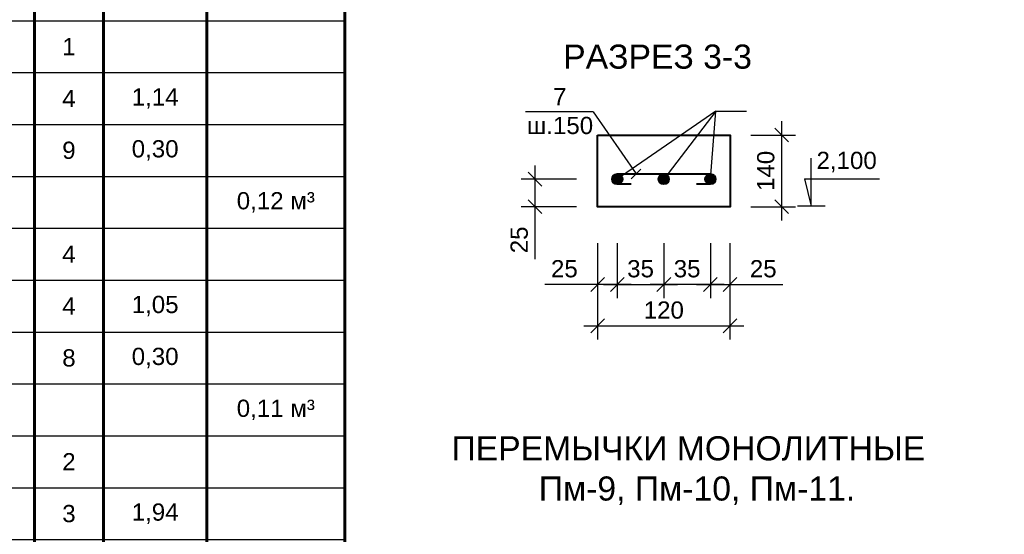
# Model space of a CAD drawing. Header units: millimetres. Extents: x 2063114 to 14983986, y -126020516 to 213791.
# Tile 388 of 656: x 2336178 to 2350457, y -975158 to -967687. Entities that reach past the tile are written whole.
import ezdxf

# ---------------------------------------------------------------- set-up
doc = ezdxf.new("R2010")
doc.units = ezdxf.units.MM
doc.layers.get('Defpoints').update_dxf_attribs({"color": 6, "lineweight": 35})
doc.layers.add('РАЗМЕР АР', color=150, linetype='Continuous', lineweight=20)
doc.layers.add('Сплошная толстая', color=7, linetype='Continuous', lineweight=40)
doc.styles.get("Standard").update_dxf_attribs({"font": 'arial.ttf'})
doc.dimstyles.new('STANDARD$0', dxfattribs={"dimtxt": 250, "dimasz": 200, "dimexe": 200, "dimexo": 300, "dimgap": 100, "dimtad": 1, "dimdec": 0, "dimzin": 1, "dimdsep": 46, "dimtxsty": 'Standard', "dimblk1": 'OBLIQUE', "dimblk2": 'OBLIQUE', "dimsah": 1, "dimcen": 2.5, "dimdle": 200, "dimadec": 0, "dimazin": 0, "dimtfac": 1, "dimtdec": 0, "dimtmove": 0, "dimatfit": 3, "dimldrblk": 'OBLIQUE', "dimfxl": 600, "dimfxlon": 1, "dimtolj": 1, "dimtzin": 1, "dimarcsym": 0})

# ---------------------------------------------------------------- blocks, each defined once
blk = doc.blocks.new('_Oblique')
at = {"color": 0, "linetype": 'ByBlock', "lineweight": -2}
blk.add_line((-0.5, -0.5), (0.5, 0.5), dxfattribs=at)
blk = doc.blocks.new('*D2880')
at = {"layer": 'Defpoints', "color": 0, "lineweight": 30, "ltscale": 25, "transparency": 16777216}
for p in [(2344844, -970002), (2344559, -970402), (2344559, -971532)]:
    blk.add_point(p, dxfattribs=at)
at = {"layer": 'РАЗМЕР АР', "color": 0, "lineweight": -2, "ltscale": 25, "transparency": 16777216}
for p, q in [((2344559, -970932), (2344559, -971732)), ((2344844, -970932), (2344844, -971732)), ((2344559, -971532), (2343795, -971532)), ((2345044, -971532), (2344559, -971532))]:
    blk.add_line(p, q, dxfattribs=at)
at = {"layer": 'РАЗМЕР АР', "color": 0, "lineweight": -2, "ltscale": 25, "transparency": 16777216, "xscale": 200, "yscale": 200, "zscale": 200, "rotation": 180}
blk.add_blockref('_Oblique', (2344559, -971532), dxfattribs=at)
at = {"layer": 'РАЗМЕР АР', "color": 0, "lineweight": -2, "ltscale": 25, "transparency": 16777216, "xscale": 200, "yscale": 200, "zscale": 200}
blk.add_blockref('_Oblique', (2344844, -971532), dxfattribs=at)
at = {"layer": 'РАЗМЕР АР', "color": 0, "ltscale": 25, "transparency": 16777216, "insert": (2344077, -971304), "char_height": 250, "attachment_point": 5}
blk.add_mtext('\\A1;25', dxfattribs=at)
blk = doc.blocks.new('*D2881')
at = {"layer": 'Defpoints', "color": 0, "lineweight": 30, "ltscale": 25, "transparency": 16777216}
for p in [(2344844, -970002), (2345519, -970002), (2345519, -971532)]:
    blk.add_point(p, dxfattribs=at)
at = {"layer": 'РАЗМЕР АР', "color": 0, "lineweight": -2, "ltscale": 25, "transparency": 16777216}
for p, q in [((2344844, -970932), (2344844, -971732)), ((2345519, -970932), (2345519, -971732)), ((2344644, -971532), (2345719, -971532))]:
    blk.add_line(p, q, dxfattribs=at)
at = {"layer": 'РАЗМЕР АР', "color": 0, "lineweight": -2, "ltscale": 25, "transparency": 16777216, "xscale": 200, "yscale": 200, "zscale": 200, "rotation": 180}
blk.add_blockref('_Oblique', (2344844, -971532), dxfattribs=at)
at = {"layer": 'РАЗМЕР АР', "color": 0, "lineweight": -2, "ltscale": 25, "transparency": 16777216, "xscale": 200, "yscale": 200, "zscale": 200}
blk.add_blockref('_Oblique', (2345519, -971532), dxfattribs=at)
at = {"layer": 'РАЗМЕР АР', "color": 0, "ltscale": 25, "transparency": 16777216, "insert": (2345182, -971304), "char_height": 250, "attachment_point": 5}
blk.add_mtext('\\A1;35', dxfattribs=at)
blk = doc.blocks.new('*D2182')
at = {"layer": 'Defpoints', "color": 0, "lineweight": 30, "ltscale": 25, "transparency": 16777216}
for p in [(2346194, -969882), (2346479, -970402), (2346479, -971532)]:
    blk.add_point(p, dxfattribs=at)
at = {"layer": 'РАЗМЕР АР', "color": 0, "lineweight": -2, "ltscale": 25, "transparency": 16777216}
for p, q in [((2346194, -970932), (2346194, -971732)), ((2346479, -970932), (2346479, -971732)), ((2345994, -971532), (2346479, -971532)), ((2346479, -971532), (2347244, -971532))]:
    blk.add_line(p, q, dxfattribs=at)
at = {"layer": 'РАЗМЕР АР', "color": 0, "lineweight": -2, "ltscale": 25, "transparency": 16777216, "xscale": 200, "yscale": 200, "zscale": 200, "rotation": 180}
blk.add_blockref('_Oblique', (2346194, -971532), dxfattribs=at)
at = {"layer": 'РАЗМЕР АР', "color": 0, "lineweight": -2, "ltscale": 25, "transparency": 16777216, "xscale": 200, "yscale": 200, "zscale": 200}
blk.add_blockref('_Oblique', (2346479, -971532), dxfattribs=at)
at = {"layer": 'РАЗМЕР АР', "color": 0, "ltscale": 25, "transparency": 16777216, "insert": (2346961, -971304), "char_height": 250, "attachment_point": 5}
blk.add_mtext('\\A1;25', dxfattribs=at)
blk = doc.blocks.new('*D2183')
at = {"layer": 'Defpoints', "color": 0, "lineweight": 30, "ltscale": 25, "transparency": 16777216}
for p in [(2345519, -969882), (2346194, -969882), (2345519, -971532)]:
    blk.add_point(p, dxfattribs=at)
at = {"layer": 'РАЗМЕР АР', "color": 0, "lineweight": -2, "ltscale": 25, "transparency": 16777216}
for p, q in [((2345519, -970932), (2345519, -971732)), ((2346194, -970932), (2346194, -971732)), ((2346394, -971532), (2345319, -971532))]:
    blk.add_line(p, q, dxfattribs=at)
at = {"layer": 'РАЗМЕР АР', "color": 0, "lineweight": -2, "ltscale": 25, "transparency": 16777216, "xscale": 200, "yscale": 200, "zscale": 200, "rotation": 180}
blk.add_blockref('_Oblique', (2345519, -971532), dxfattribs=at)
at = {"layer": 'РАЗМЕР АР', "color": 0, "lineweight": -2, "ltscale": 25, "transparency": 16777216, "xscale": 200, "yscale": 200, "zscale": 200}
blk.add_blockref('_Oblique', (2346194, -971532), dxfattribs=at)
at = {"layer": 'РАЗМЕР АР', "color": 0, "ltscale": 25, "transparency": 16777216, "insert": (2345857, -971304), "char_height": 250, "attachment_point": 5}
blk.add_mtext('\\A1;35', dxfattribs=at)
blk = doc.blocks.new('*D2184')
at = {"layer": 'Defpoints', "color": 0, "lineweight": 30, "ltscale": 25, "transparency": 16777216}
for p in [(2344559, -970402), (2346479, -970402), (2346479, -972132)]:
    blk.add_point(p, dxfattribs=at)
at = {"layer": 'РАЗМЕР АР', "color": 0, "lineweight": -2, "ltscale": 25, "transparency": 16777216}
for p, q in [((2344559, -971532), (2344559, -972332)), ((2346479, -971532), (2346479, -972332)), ((2344359, -972132), (2346679, -972132))]:
    blk.add_line(p, q, dxfattribs=at)
at = {"layer": 'РАЗМЕР АР', "color": 0, "lineweight": -2, "ltscale": 25, "transparency": 16777216, "xscale": 200, "yscale": 200, "zscale": 200, "rotation": 180}
blk.add_blockref('_Oblique', (2344559, -972132), dxfattribs=at)
at = {"layer": 'РАЗМЕР АР', "color": 0, "lineweight": -2, "ltscale": 25, "transparency": 16777216, "xscale": 200, "yscale": 200, "zscale": 200}
blk.add_blockref('_Oblique', (2346479, -972132), dxfattribs=at)
at = {"layer": 'РАЗМЕР АР', "color": 0, "ltscale": 25, "transparency": 16777216, "insert": (2345519, -971904), "char_height": 250, "attachment_point": 5}
blk.add_mtext('\\A1;120', dxfattribs=at)
blk = doc.blocks.new('*D2185')
at = {"layer": 'Defpoints', "color": 0, "lineweight": 30, "ltscale": 25, "transparency": 16777216}
for p in [(2344559, -970002), (2343651, -970402), (2344559, -970402)]:
    blk.add_point(p, dxfattribs=at)
at = {"layer": 'РАЗМЕР АР', "color": 0, "lineweight": -2, "ltscale": 25, "transparency": 16777216}
for p, q in [((2343651, -969802), (2343651, -970402)), ((2344251, -970002), (2343451, -970002)), ((2344251, -970402), (2343451, -970402)), ((2343651, -970402), (2343651, -971166))]:
    blk.add_line(p, q, dxfattribs=at)
at = {"layer": 'РАЗМЕР АР', "color": 0, "lineweight": -2, "ltscale": 25, "transparency": 16777216, "xscale": 200, "yscale": 200, "zscale": 200}
for p, rotation in [((2343651, -970002), 90), ((2343651, -970402), 270)]:
    blk.add_blockref('_Oblique', p, dxfattribs=dict(at, rotation=rotation))
at = {"layer": 'РАЗМЕР АР', "color": 0, "ltscale": 25, "transparency": 16777216, "insert": (2343423, -970884), "char_height": 250, "attachment_point": 5, "rotation": 90}
blk.add_mtext('\\A1;25', dxfattribs=at)
blk = doc.blocks.new('*D2186')
at = {"layer": 'Defpoints', "color": 0, "lineweight": 30, "ltscale": 25, "transparency": 16777216}
for p in [(2346479, -969362), (2346479, -970402), (2347227, -970402)]:
    blk.add_point(p, dxfattribs=at)
at = {"layer": 'РАЗМЕР АР', "color": 0, "lineweight": -2, "ltscale": 25, "transparency": 16777216}
for p, q in [((2347227, -969162), (2347227, -970602)), ((2346779, -969362), (2347427, -969362)), ((2346779, -970402), (2347427, -970402))]:
    blk.add_line(p, q, dxfattribs=at)
at = {"layer": 'РАЗМЕР АР', "color": 0, "lineweight": -2, "ltscale": 25, "transparency": 16777216, "xscale": 200, "yscale": 200, "zscale": 200}
for p, rotation in [((2347227, -969362), 90), ((2347227, -970402), 270)]:
    blk.add_blockref('_Oblique', p, dxfattribs=dict(at, rotation=rotation))
at = {"layer": 'РАЗМЕР АР', "color": 0, "ltscale": 25, "transparency": 16777216, "insert": (2346999, -969882), "char_height": 250, "attachment_point": 5, "rotation": 90}
blk.add_mtext('\\A1;140', dxfattribs=at)
blk = doc.blocks.new('*T2157')
at = {"color": 0, "lineweight": 60, "transparency": 16777216}
for p, q in [((0, -1500), (1500, -1500)), ((0, -1500), (0, -3000)), ((1500, -1500), (1500, -3000)), ((7500, -1500), (7500, -3000)), ((14000, -1500), (14000, -3000)), ((15000, -1500), (15000, -3000)), ((16500, -1500), (16500, -3000)), ((18500, -1500), (18500, -3000)), ((0, -3000), (18500, -3000))]:
    blk.add_line(p, q, dxfattribs=at)
at = {"color": 0, "linetype": 'ByBlock', "lineweight": -2, "transparency": 16777216}
blk.add_line((1500, -1500), (18500, -1500), dxfattribs=at)
at = {"color": 0, "linetype": 'Continuous', "lineweight": 60, "transparency": 16777216}
for p, q in [((0, -3000), (0, -40093)), ((1500, -3000), (1500, -40093)), ((7500, -3000), (7500, -40093)), ((14000, -3000), (14000, -40093)), ((15000, -3000), (15000, -40093)), ((16500, -3000), (16500, -40093)), ((18500, -3000), (18500, -40093)), ((0, -40093), (18500, -40093))]:
    blk.add_line(p, q, dxfattribs=at)
at = {"color": 0, "linetype": 'Continuous', "transparency": 16777216}
for p, q in [((0, -3800), (18500, -3800)), ((0, -4600), (18500, -4600)), ((0, -5400), (18500, -5400)), ((0, -6200), (18500, -6200)), ((0, -7000), (18500, -7000)), ((0, -7800), (18500, -7800)), ((0, -8600), (18500, -8600)), ((0, -9400), (18500, -9400)), ((0, -10200), (18500, -10200)), ((0, -11000), (18500, -11000)), ((0, -11800), (18500, -11800)), ((0, -12600), (18500, -12600)), ((0, -13400), (18500, -13400)), ((0, -14200), (18500, -14200)), ((0, -15000), (18500, -15000)), ((0, -15800), (18500, -15800)), ((0, -16600), (18500, -16600)), ((0, -17400), (18500, -17400)), ((0, -18200), (18500, -18200)), ((0, -18953), (18500, -18953)), ((0, -19707), (18500, -19707)), ((0, -20460), (18500, -20460)), ((0, -21213), (18500, -21213)), ((0, -21967), (18500, -21967)), ((0, -22720), (18500, -22720)), ((0, -23473), (18500, -23473)), ((0, -24227), (18500, -24227)), ((0, -24980), (18500, -24980)), ((0, -25733), (18500, -25733)), ((0, -26487), (18500, -26487)), ((0, -27240), (18500, -27240)), ((0, -27993), (18500, -27993)), ((0, -28747), (18500, -28747)), ((0, -29500), (18500, -29500)), ((0, -30253), (18500, -30253)), ((0, -31007), (18500, -31007)), ((0, -31760), (18500, -31760)), ((0, -32513), (18500, -32513)), ((0, -33267), (18500, -33267)), ((0, -34020), (18500, -34020)), ((0, -34773), (18500, -34773)), ((0, -35527), (18500, -35527)), ((0, -36280), (18500, -36280)), ((0, -37033), (18500, -37033)), ((0, -37787), (18500, -37787)), ((0, -38540), (18500, -38540)), ((0, -39293), (18500, -39293))]:
    blk.add_line(p, q, dxfattribs=at)
at = {"layer": 'Defpoints', "color": 8, "linetype": 'ByBlock', "lineweight": 0, "transparency": 16777216}
for p, q in [((0, 0), (18500, 0)), ((0, 0), (0, -1500)), ((18500, 0), (18500, -1500))]:
    blk.add_line(p, q, dxfattribs=at)
at = {"color": 0, "linetype": 'Continuous', "lineweight": -3, "transparency": 16777216}
for s, insert, char_height, width, attachment_point in [('{\\C256;СПЕЦИФИКАЦИЯ ЭЛЕМЕНТОВ ПЕРЕМЫЧЕК МОНОЛИТНЫХ }', (9250, -750), 350, 18200, 5), ('Кол.\\Pшт.', (14500, -2250), 250, 700, 5), ('Масса\\Pед.,  кг', (15750, -2250), 250, 1200, 5), ('Приме-\\Pчание', (17500, -2250), 250, 1700, 5), ('Поз.', (750, -2250), 250, 1200, 5), ('Обозначение', (4500, -2250), 250, 5700, 5), ('Наименование', (10750, -2250), 250, 6200, 5), ('МОНОЛИТНАЯ ПЕРЕМЫЧКА ПМ-1', (10750, -3400), 250, 6200, 5), ('2', (14500, -3400), 250, 700, 5), ('1', (750, -4200), 250, 1200, 5), ('{\\C256;ГОСТ 5781-82*}', (4500, -4200), 250, 5700, 5), ('{\\C256;  %%C10 AIII                             L = 2180}', (7650, -4200), 250, 6200, 4), ('2', (14500, -4200), 250, 700, 5), ('1,35', (15750, -4200), 250, 1200, 5), ('2', (750, -5000), 250, 1200, 5), ('{\\C256;ГОСТ 5781-82*}', (4500, -5000), 250, 5700, 5), ('3', (14500, -5000), 250, 700, 5), ('1,94', (15750, -5000), 250, 1200, 5), ('{\\C256;  %%C12 AIII                             L = 2180}', (7650, -5000), 250, 6200, 4), ('3', (750, -5800), 250, 1200, 5), ('{\\C256;ГОСТ 5781-82*}', (4500, -5800), 250, 5700, 5), ('{\\C256;  %%C6 AI                                 L = 1330 }', (7650, -5800), 250, 6200, 4), ('15', (14500, -5800), 250, 700, 5), ('0,30', (15750, -5800), 250, 1200, 5), ('0,22 м³', (17500, -6600), 250, 1700, 5), ('материал', (4500, -6600), 250, 5700, 5), ('{\\C256;Бетон класса В15}', (10750, -6600), 250, 6200, 5), ('МОНОЛИТНАЯ ПЕРЕМЫЧКА ПМ-2', (10750, -7400), 250, 6200, 5), ('3', (14500, -7400), 250, 700, 5), ('1', (750, -8200), 250, 1200, 5), ('{\\C256;ГОСТ 5781-82*}', (4500, -8200), 250, 5700, 5), ('{\\C256;  %%C10 AIII                            L = 1780}', (7650, -8200), 250, 6200, 4), ('2', (14500, -8200), 250, 700, 5), ('1,10', (15750, -8200), 250, 1200, 5), ('2', (750, -9000), 250, 1200, 5), ('3', (14500, -9000), 250, 700, 5), ('1,58', (15750, -9000), 250, 1200, 5), ('{\\C256;ГОСТ 5781-82*}', (4500, -9000), 250, 5700, 5), ('{\\C256;  %%C12 AIII                            L = 1780}', (7650, -9000), 250, 6200, 4), ('3', (750, -9800), 250, 1200, 5), ('{\\C256;ГОСТ 5781-82*}', (4500, -9800), 250, 5700, 5), ('{\\C256;  %%C6 AI                                L = 1330 }', (7650, -9800), 250, 6200, 4), ('12', (14500, -9800), 250, 700, 5), ('0,30', (15750, -9800), 250, 1200, 5), ('0,18 м³', (17500, -10600), 250, 1700, 5), ('материал', (4500, -10600), 250, 5700, 5), ('{\\C256;Бетон класса В15}', (10750, -10600), 250, 6200, 5), ('МОНОЛИТНАЯ ПЕРЕМЫЧКА ПМ-3', (10750, -11400), 250, 6200, 5), ('2', (14500, -11400), 250, 700, 5), ('1', (750, -12200), 250, 1200, 5), ('{\\C256;ГОСТ 5781-82*}', (4500, -12200), 250, 5700, 5), ('{\\C256;  %%C10 AIII                            L = 1680}', (7650, -12200), 250, 6200, 4), ('2', (14500, -12200), 250, 700, 5), ('1,04', (15750, -12200), 250, 1200, 5), ('2', (750, -13000), 250, 1200, 5), ('3', (14500, -13000), 250, 700, 5), ('1,50', (15750, -13000), 250, 1200, 5), ('{\\C256;ГОСТ 5781-82*}', (4500, -13000), 250, 5700, 5), ('{\\C256;  %%C12 AIII                            L = 1680}', (7650, -13000), 250, 6200, 4), ('3', (750, -13800), 250, 1200, 5), ('{\\C256;ГОСТ 5781-82*}', (4500, -13800), 250, 5700, 5), ('{\\C256;  %%C6 AI                                L = 1330 }', (7650, -13800), 250, 6200, 4), ('12', (14500, -13800), 250, 700, 5), ('0,30', (15750, -13800), 250, 1200, 5), ('0,17 м³', (17500, -14600), 250, 1700, 5), ('материал', (4500, -14600), 250, 5700, 5), ('{\\C256;Бетон класса В15}', (10750, -14600), 250, 6200, 5), ('МОНОЛИТНАЯ ПЕРЕМЫЧКА ПМ-4', (10750, -15400), 250, 6200, 5), ('4', (14500, -15400), 250, 700, 5), ('4', (750, -16200), 250, 1200, 5), ('{\\C256;ГОСТ 5781-82*}', (4500, -16200), 250, 5700, 5), ('{\\C256;  %%C12 АIII                            L = 1480}', (7650, -16200), 250, 6200, 4), ('4', (14500, -16200), 250, 700, 5), ('1,31', (15750, -16200), 250, 1200, 5), ('5', (750, -17000), 250, 1200, 5), ('10', (14500, -17000), 250, 700, 5), ('0,30', (15750, -17000), 250, 1200, 5), ('{\\C256;ГОСТ 5781-82*}', (4500, -17000), 250, 5700, 5), ('{\\C256;  %%C6 AI                                L = 1330 }', (7650, -17000), 250, 6200, 4), ('материал', (4500, -17800), 250, 5700, 5), ('{\\C256;Бетон класса В15}', (10750, -17800), 250, 6200, 5), ('0,143 м³', (17500, -17800), 250, 1700, 5), ('МОНОЛИТНАЯ ПЕРЕМЫЧКА ПМ-5', (10750, -18577), 250, 6200, 5), ('1', (14500, -18577), 250, 700, 5), ('4', (750, -19330), 250, 1200, 5), ('{\\C256;ГОСТ 5781-82*}', (4500, -19330), 250, 5700, 5), ('{\\C256;  %%C12 АIII                            L = 1280}', (7650, -19330), 250, 6200, 4), ('4', (14500, -19330), 250, 700, 5), ('1,14', (15750, -19330), 250, 1200, 5), ('5', (750, -20083), 250, 1200, 5), ('{\\C256;ГОСТ 5781-82*}', (4500, -20083), 250, 5700, 5), ('{\\C256;  %%C6 AI                                L = 1330 }', (7650, -20083), 250, 6200, 4), ('9', (14500, -20083), 250, 700, 5), ('0,30', (15750, -20083), 250, 1200, 5), ('0,12 м³', (17500, -20837), 250, 1700, 5), ('материал', (4500, -20837), 250, 5700, 5), ('{\\C256;Бетон класса В15}', (10750, -20837), 250, 6200, 5), ('МОНОЛИТНАЯ ПЕРЕМЫЧКА ПМ-6', (10750, -21590), 250, 6200, 5), ('4', (14500, -21590), 250, 700, 5), ('4', (750, -22343), 250, 1200, 5), ('{\\C256;ГОСТ 5781-82*}', (4500, -22343), 250, 5700, 5), ('{\\C256;  %%C12 АIII                            L = 1180}', (7650, -22343), 250, 6200, 4), ('4', (14500, -22343), 250, 700, 5), ('1,05', (15750, -22343), 250, 1200, 5), ('5', (750, -23097), 250, 1200, 5), ('{\\C256;ГОСТ 5781-82*}', (4500, -23097), 250, 5700, 5), ('{\\C256;  %%C6 AI                                L = 1330 }', (7650, -23097), 250, 6200, 4), ('8', (14500, -23097), 250, 700, 5), ('0,30', (15750, -23097), 250, 1200, 5), ('0,11 м³', (17500, -23850), 250, 1700, 5), ('материал', (4500, -23850), 250, 5700, 5), ('{\\C256;Бетон класса В15}', (10750, -23850), 250, 6200, 5), ('МОНОЛИТНАЯ ПЕРЕМЫЧКА ПМ-7', (10750, -24603), 250, 6200, 5), ('2', (14500, -24603), 250, 700, 5), ('6', (750, -25357), 250, 1200, 5), ('{\\C256;ГОСТ 5781-82*}', (4500, -25357), 250, 5700, 5), ('{\\C256;  %%C12 AIII                             L = 2180}', (7650, -25357), 250, 6200, 4), ('3', (14500, -25357), 250, 700, 5), ('1,94', (15750, -25357), 250, 1200, 5), ('7', (750, -26110), 250, 1200, 5), ('{\\C256;ГОСТ 5781-82*}', (4500, -26110), 250, 5700, 5), ('{\\C256;  %%C6 AI                                  L = 100 }', (7650, -26110), 250, 6200, 4), ('15', (14500, -26110), 250, 700, 5), ('0,02', (15750, -26110), 250, 1200, 5), ('0,040 м³', (17500, -26863), 250, 1700, 5), ('материал', (4500, -26863), 250, 5700, 5), ('{\\C256;Бетон класса В15}', (10750, -26863), 250, 6200, 5), ('МОНОЛИТНАЯ ПЕРЕМЫЧКА ПМ-8', (10750, -27617), 250, 6200, 5), ('1', (14500, -27617), 250, 700, 5), ('6', (750, -28370), 250, 1200, 5), ('{\\C256;ГОСТ 5781-82*}', (4500, -28370), 250, 5700, 5), ('{\\C256;  %%C12 AIII                             L = 1780}', (7650, -28370), 250, 6200, 4), ('3', (14500, -28370), 250, 700, 5), ('1,58', (15750, -28370), 250, 1200, 5), ('7', (750, -29123), 250, 1200, 5), ('{\\C256;ГОСТ 5781-82*}', (4500, -29123), 250, 5700, 5), ('{\\C256;  %%C6 AI                                  L = 100 }', (7650, -29123), 250, 6200, 4), ('12', (14500, -29123), 250, 700, 5), ('0,02', (15750, -29123), 250, 1200, 5), ('0,030 м³', (17500, -29877), 250, 1700, 5), ('материал', (4500, -29877), 250, 5700, 5), ('{\\C256;Бетон класса В15}', (10750, -29877), 250, 6200, 5), ('МОНОЛИТНАЯ ПЕРЕМЫЧКА ПМ-9', (10750, -30630), 250, 6200, 5), ('10', (14500, -30630), 250, 700, 5), ('6', (750, -31383), 250, 1200, 5), ('{\\C256;ГОСТ 5781-82*}', (4500, -31383), 250, 5700, 5), ('{\\C256;  %%C12 AIII                             L = 1380}', (7650, -31383), 250, 6200, 4), ('3', (14500, -31383), 250, 700, 5), ('1,23', (15750, -31383), 250, 1200, 5), ('7', (750, -32137), 250, 1200, 5), ('9', (14500, -32137), 250, 700, 5), ('0,02', (15750, -32137), 250, 1200, 5), ('{\\C256;ГОСТ 5781-82*}', (4500, -32137), 250, 5700, 5), ('{\\C256;  %%C6 AI                                  L = 100 }', (7650, -32137), 250, 6200, 4), ('0,011 м³', (17500, -32890), 250, 1700, 5), ('материал', (4500, -32890), 250, 5700, 5), ('{\\C256;Бетон класса В15}', (10750, -32890), 250, 6200, 5), ('МОНОЛИТНАЯ ПЕРЕМЫЧКА ПМ-10', (10750, -33643), 250, 6200, 5), ('1', (14500, -33643), 250, 700, 5), ('6', (750, -34397), 250, 1200, 5), ('{\\C256;ГОСТ 5781-82*}', (4500, -34397), 250, 5700, 5), ('{\\C256;  %%C12 AIII                             L = 1280}', (7650, -34397), 250, 6200, 4), ('3', (14500, -34397), 250, 700, 5), ('1,14', (15750, -34397), 250, 1200, 5), ('7', (750, -35150), 250, 1200, 5), ('{\\C256;ГОСТ 5781-82*}', (4500, -35150), 250, 5700, 5), ('{\\C256;  %%C6 AI                                  L = 100 }', (7650, -35150), 250, 6200, 4), ('9', (14500, -35150), 250, 700, 5), ('0,02', (15750, -35150), 250, 1200, 5), ('0,010 м³', (17500, -35903), 250, 1700, 5), ('материал', (4500, -35903), 250, 5700, 5), ('{\\C256;Бетон класса В15}', (10750, -35903), 250, 6200, 5), ('МОНОЛИТНАЯ ПЕРЕМЫЧКА ПМ-11', (10750, -36657), 250, 6200, 5), ('3', (14500, -36657), 250, 700, 5), ('6', (750, -37410), 250, 1200, 5), ('{\\C256;ГОСТ 5781-82*}', (4500, -37410), 250, 5700, 5), ('3', (14500, -37410), 250, 700, 5), ('1,05', (15750, -37410), 250, 1200, 5), ('{\\C256;  %%C12 AIII                             L = 1180}', (7650, -37410), 250, 6200, 4), ('7', (750, -38163), 250, 1200, 5), ('{\\C256;ГОСТ 5781-82*}', (4500, -38163), 250, 5700, 5), ('{\\C256;  %%C6 AI                                  L = 100 }', (7650, -38163), 250, 6200, 4), ('8', (14500, -38163), 250, 700, 5), ('0,02', (15750, -38163), 250, 1200, 5), ('материал', (4500, -38917), 250, 5700, 5), ('{\\C256;Бетон класса В15}', (10750, -38917), 250, 6200, 5), ('0,010 м³', (17500, -38917), 250, 1700, 5)]:
    blk.add_mtext(s, dxfattribs=dict(at, insert=insert, char_height=char_height, width=width, attachment_point=attachment_point))

msp = doc.modelspace()

# ---------------------------------------------------------------- hatches: boundary and pattern name
at = {"ltscale": 25}
h = msp.add_hatch(color=256, dxfattribs=at)
h.dxf.hatch_style = 1
h.paths.add_polyline_path([(2344919.28522, -970001.86416, 0.4142135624), (2344844.28522, -969926.86416, 0.4142135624), (2344769.28522, -970001.86416, 1)])
h = msp.add_hatch(color=256, dxfattribs=at)
h.dxf.hatch_style = 1
h.paths.add_polyline_path([(2345594.28522, -970001.86416, 0.4142135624), (2345519.28522, -969926.86416, 0.4142135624), (2345444.28522, -970001.86416, 1)])
h = msp.add_hatch(color=256, dxfattribs=at)
h.dxf.hatch_style = 1
h.paths.add_polyline_path([(2346269.28522, -970001.86416, 0.4142135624), (2346194.28522, -969926.86416, 0.4142135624), (2346119.28522, -970001.86416, 1)])

# ---------------------------------------------------------------- linework, layer by layer
for p, q in [((2344492.62497, -969025.31088), (2343514.95331, -969025.31088)), ((2344492.62497, -969025.31088), (2345116.5821, -969926.86416)), ((2346273.434, -969014.07553), (2344844.28522, -970001.86416)), ((2346273.434, -969014.07553), (2345519.28522, -970001.86416)), ((2346194.28522, -970001.86416), (2346273.434, -969014.07553)), ((2346273.434, -969014.07553), (2346719.62081, -969014.07553)), ((2345045.87142, -969997.57484), (2345187.29278, -969856.15348))]:
    msp.add_line(p, q, dxfattribs=at)
at = {"ltscale": 0.001}
for p, q in [((2347658.04744, -970395.16752), (2347658.04744, -969695.16752)), ((2347658.04744, -970395.16752), (2347658.04744, -969695.16752)), ((2347558.04744, -969995.16752), (2348646.57534, -969995.16752)), ((2347558.04744, -969995.16752), (2347658.04744, -970395.16752))]:
    msp.add_line(p, q, dxfattribs=at)
at = {"ltscale": 0.00075}
msp.add_line((2347858.04744, -970395.16752), (2347458.04744, -970395.16752), dxfattribs=at)
at = {"layer": 'Сплошная толстая', "ltscale": 25}
msp.add_lwpolyline([(2344559.28522, -969361.86416), (2346479.28522, -969361.86416), (2346479.28522, -970401.86416), (2344559.28522, -970401.86416)], close=True, dxfattribs=at)
msp.add_lwpolyline([(2345044.28522, -970076.86416), (2344844.28522, -970076.86416, -1), (2344844.28522, -969926.86416), (2346194.28522, -969926.86416, -1), (2346194.28522, -970076.86416), (2345994.28522, -970076.86416)], format="xyb", dxfattribs=at)
for centre in [(2344844.28522, -970001.86416), (2345519.28522, -970001.86416), (2346194.28522, -970001.86416)]:
    msp.add_circle(centre, 75, dxfattribs=at)

# ---------------------------------------------------------------- block references
msp.add_blockref('*T2157', (2322392.08613, -949501.43901))

# ---------------------------------------------------------------- texts
at = {"attachment_point": 1}
for s, width, insert, char_height in [('\\pi238.4184;РАЗРЕЗ 3-3', 3154.5994189, (2343821.59362, -968048.24286), 350), ('\\pi295.33254;7\\P\\pi-83.3339;ш.150', 752.5, (2343617.88113, -968680.75475), 250), ('\\pi294.39461;3\\P\\pi-83.3339;ш.150', 752.5, (2359649.41816, -968949.91115), 250)]:
    msp.add_mtext_dynamic_manual_height_columns(s, width=width, gutter_width=1.5, heights=[0], dxfattribs=dict(at, insert=insert, char_height=char_height))
at = {"insert": (2348170.81165, -969752.93054), "char_height": 250, "width": 889.5248542, "attachment_point": 5}
msp.add_mtext('2,100', dxfattribs=at)
at = {"ltscale": 100, "insert": (2342283.91624, -974233.84617), "char_height": 350, "width": 7119.1684724, "attachment_point": 4}
msp.add_mtext('\\pi155.79842;ПЕРЕМЫЧКИ МОНОЛИТНЫЕ\\P\\pi1149.93212;  Пм-9, Пм-10, Пм-11.', dxfattribs=at)

# ---------------------------------------------------------------- dimensions: what is measured, and where the dimension line sits
at = {"layer": 'РАЗМЕР АР', "ltscale": 25}
dim = msp.add_linear_dim(base=(2347226.5814, -970401.86416), p1=(2346479.28522, -969361.86416), p2=(2346479.28522, -970401.86416), angle=90, text='140', dimstyle='STANDARD$0', override={"dimlfac": 0.0625}, dxfattribs=at)
dim.commit()
dim.dimension.update_dxf_attribs({"geometry": '*D2186', "text_midpoint": (2346998.93815, -969881.86416)})
dim = msp.add_linear_dim(base=(2343651.03197, -970401.86416), p1=(2344559.28522, -970001.86416), p2=(2344559.28522, -970401.86416), angle=90, dimstyle='STANDARD$0', override={"dimlfac": 0.0625}, dxfattribs=at)
dim.commit()
dim.dimension.update_dxf_attribs({"geometry": '*D2185', "text_midpoint": (2343423.38873, -970883.9924)})
for base, p2, text, picture, middle in [((2344559.28522, -971531.94249), (2344559.28522, -970401.86416), '25', '*D2880', (2344077.15698, -971304.29924)), ((2345519.28522, -971531.94249), (2345519.28522, -970001.86416), '35', '*D2881', (2345181.78522, -971304.21398))]:
    dim = msp.add_linear_dim(base=base, p1=(2344844.28522, -970001.86416), p2=p2, text=text, dimstyle='STANDARD$0', dxfattribs=at)
    dim.commit()
    dim.dimension.update_dxf_attribs({"geometry": picture, "text_midpoint": middle})
for base, p2, text, picture, middle in [((2345519.28522, -971531.94249), (2345519.28522, -969881.86416), '35', '*D2183', (2345856.78522, -971304.21398)), ((2346479.28522, -971531.94249), (2346479.28522, -970401.86416), '25', '*D2182', (2346961.41346, -971304.29924))]:
    dim = msp.add_linear_dim(base=base, p1=(2346194.28522, -969881.86416), p2=p2, angle=180, text=text, dimstyle='STANDARD$0', dxfattribs=at)
    dim.commit()
    dim.dimension.update_dxf_attribs({"geometry": picture, "text_midpoint": middle})
dim = msp.add_linear_dim(base=(2346479.28522, -972131.56539), p1=(2344559.28522, -970401.86416), p2=(2346479.28522, -970401.86416), dimstyle='STANDARD$0', override={"dimlfac": 0.0625}, dxfattribs=at)
dim.commit()
dim.dimension.update_dxf_attribs({"geometry": '*D2184', "text_midpoint": (2345519.28522, -971903.92214)})

doc.saveas('drawing.dxf')
